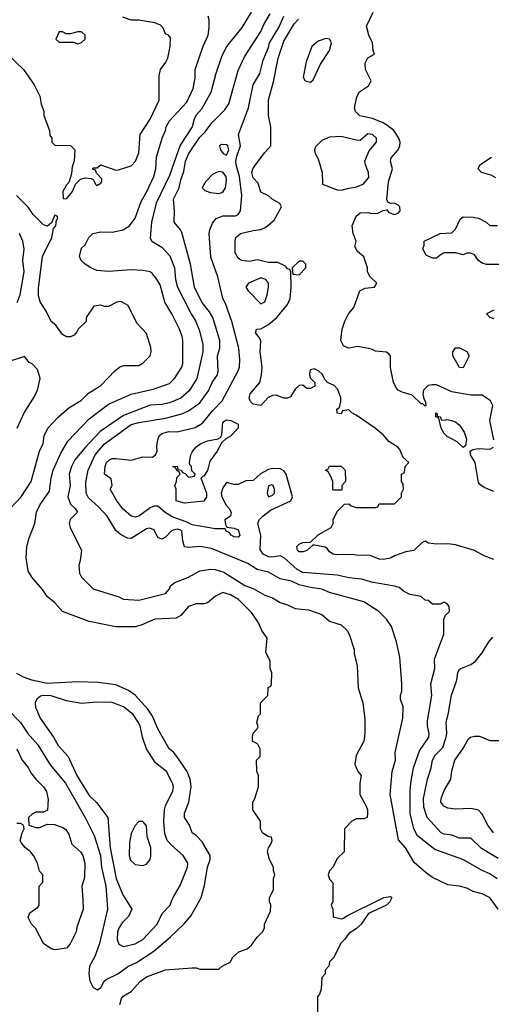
# Model space of a CAD drawing. Header units: inches. Extents: x 1793389 to 1900389, y 320802 to 470796.
# Tile 563 of 656: x 1881925 to 1884398, y 399451 to 404611. Entities that reach past the tile are written whole.
import ezdxf

# ---------------------------------------------------------------- set-up
doc = ezdxf.new("R2010")
doc.units = ezdxf.units.IN
doc.header["$MEASUREMENT"] = 0
doc.layers.add('B8389', color=7, linetype='Continuous')
doc.layers.add('B8480', color=7, linetype='Continuous')

msp = doc.modelspace()

# ---------------------------------------------------------------- linework, layer by layer
at = {"layer": 'B8389', "color": 2}
for points, elevation in [([(1882255.7, 400000), (1882258.8, 399950), (1882225.4, 399854.6), (1882221, 399830), (1882190, 399768), (1882170, 399744), (1882110, 399735.3), (1882090, 399742), (1882049.2, 399769.2), (1882008, 399850), (1881988, 399870), (1881970, 399906), (1881978, 399930), (1882020.4, 399959.6), (1882028, 399970), (1882028, 400000)], 234), ([(1882381.7, 400000), (1882385.5, 399950), (1882344.4, 399770), (1882318.4, 399701.6), (1882290.7, 399650), (1882288, 399610), (1882293.2, 399573.2), (1882310, 399538), (1882333.2, 399526.8), (1882350, 399538), (1882367.6, 399572.4), (1882378.9, 399581.1), (1882439, 399610), (1882491.5, 399648.5), (1882537.2, 399670), (1882629.2, 399730), (1882715.9, 399804.1), (1882787.2, 399872.8), (1882823.7, 399916.3), (1882871.5, 400000)], 238), ([(1882481.6, 400000), (1882514, 399950), (1882496, 399910), (1882462.8, 399877.2), (1882446.7, 399853.3), (1882438, 399830), (1882436.3, 399790), (1882445.5, 399765.5), (1882470, 399754), (1882530, 399768), (1882570, 399790.5), (1882646, 399870), (1882672.7, 399927.3), (1882714, 399970), (1882725.3, 400000)], 242), ([(1882449.4, 399450), (1882458.6, 399481.4), (1882467.2, 399492.8), (1882510, 399518), (1882557.2, 399570), (1882590, 399594), (1882690, 399630.8), (1882830, 399642), (1882850, 399642), (1882870, 399634), (1882970, 399634), (1882986, 399650), (1883028.4, 399671.6), (1883043.1, 399696.9), (1883074.6, 399725.4), (1883118, 399742), (1883140.2, 399759.8), (1883170, 399802), (1883198, 399830), (1883208, 399850), (1883208.9, 399871.1), (1883240.4, 399939.6), (1883242, 399970), (1883235.3, 399990), (1883235.3, 400000)], 234), ([(1883871.7, 400000), (1883868, 399990), (1883848, 399970), (1883754, 399926), (1883715.3, 399870), (1883690, 399846), (1883650, 399822), (1883630, 399792), (1883610, 399772), (1883570, 399694), (1883550, 399674), (1883546, 399650), (1883526, 399630), (1883526, 399610), (1883508.4, 399591.6), (1883506, 399530), (1883496.4, 399503.6), (1883486, 399490), (1883486, 399410)], 230), ([(1883566.1, 400000), (1883566, 399990), (1883558, 399970), (1883566, 399950), (1883568.4, 399908.4), (1883610, 399898), (1883619.6, 399900.4), (1883643.6, 399916.4), (1883813.7, 400000)], 230), ([(1884434, 399950), (1884396.2, 400000)], 226)]:
    msp.add_lwpolyline(points, dxfattribs=dict(at, elevation=elevation))
at = {"layer": 'B8480', "color": 2}
for points, elevation in [([(1881818, 404470), (1881944.7, 404350), (1882001, 404270), (1882031.3, 404210), (1882038, 404170), (1882051.3, 404130), (1882051.3, 404110), (1882082, 404030), (1882083.6, 404003.6), (1882094, 403990), (1882094, 403970), (1882110, 403954), (1882191.6, 403951.6), (1882214, 403930), (1882211.6, 403871.6), (1882199.6, 403840.4), (1882196.9, 403803.1), (1882182, 403758), (1882170, 403746), (1882152, 403710), (1882154, 403674), (1882170, 403672), (1882202, 403710), (1882218, 403750), (1882244, 403776), (1882270, 403782), (1882299.6, 403779.6), (1882312.7, 403772.7), (1882322, 403750), (1882330, 403742), (1882350, 403754), (1882356.4, 403763.6), (1882356.4, 403776.4), (1882327.3, 403807.3), (1882322, 403822), (1882307.3, 403827.3), (1882310, 403834), (1882330, 403834), (1882350, 403851.3), (1882430, 403822), (1882443.6, 403823.6), (1882510, 403846), (1882533.2, 403870), (1882550, 403914), (1882557.2, 404010), (1882609, 404090), (1882656, 404190), (1882656.4, 404316.4), (1882664, 404350), (1882692.1, 404387.9), (1882701.2, 404410), (1882714, 404470), (1882716.4, 404516.4), (1882706, 404530), (1882690, 404538), (1882675.3, 404570), (1882662.7, 404582.7), (1882634.2, 404594.2), (1882550, 404609.4), (1882510, 404609.4), (1882465.1, 404625.1)], 238), ([(1883235.3, 400000), (1883235.3, 400010), (1883255.3, 400050), (1883255.3, 400110), (1883262, 400130), (1883255.3, 400150), (1883255.3, 400170), (1883235.3, 400210), (1883225.2, 400250), (1883229.3, 400270.7), (1883242, 400290), (1883248, 400310), (1883246, 400326), (1883226, 400330), (1883198, 400350), (1883188, 400370), (1883188, 400410), (1883148, 400470), (1883148, 400510), (1883156.4, 400523.6), (1883178, 400590), (1883178, 400650), (1883168, 400670), (1883166, 400730), (1883186, 400750), (1883186, 400790), (1883174, 400814), (1883146, 400830), (1883146, 400850), (1883148.4, 400871.6), (1883170, 400894), (1883174.6, 400905.4), (1883168, 400930), (1883178, 400962), (1883187.3, 400972.7), (1883188.4, 401031.6), (1883226, 401070), (1883228.4, 401111.6), (1883242, 401118), (1883246, 401130), (1883247.3, 401187.3), (1883238, 401210), (1883238, 401250), (1883216.4, 401296.4), (1883222, 401370), (1883195.3, 401410), (1883178, 401450), (1883142, 401502), (1883071.7, 401571.7), (1883030, 401596), (1882990, 401609), (1882952, 401590), (1882910, 401555.3), (1882890, 401549), (1882850, 401549), (1882810, 401535.3), (1882770, 401488.7), (1882746, 401474), (1882634, 401470), (1882562.5, 401437.5), (1882530, 401429.2), (1882430, 401429), (1882290, 401457.2), (1882150, 401509), (1882110, 401555.3), (1882070, 401588.7), (1882045.6, 401625.6), (1881989.4, 401689.4), (1881970, 401722), (1881959.3, 401790), (1881962.7, 401850), (1881973.2, 401890), (1882005.2, 401970), (1882013.2, 402030), (1882032.7, 402070), (1882080.7, 402139.3), (1882089.6, 402210), (1882100.7, 402250), (1882140.8, 402339.2), (1882178.3, 402401.7), (1882290, 402519.1), (1882390, 402596.3), (1882510, 402648), (1882624.5, 402675.5), (1882710, 402704), (1882737.2, 402730), (1882775.1, 402790), (1882780.9, 402810), (1882780.9, 402930), (1882777.2, 402950), (1882762.7, 402990), (1882722.7, 403070), (1882686, 403130), (1882661.5, 403221.5), (1882638.9, 403258.9), (1882620.2, 403280.2), (1882609.3, 403289.3), (1882570, 403296), (1882510, 403299.5), (1882390, 403292.3), (1882330, 403297.2), (1882298, 403310), (1882268, 403330), (1882248, 403350), (1882238, 403370), (1882250, 403414), (1882268.4, 403431.6), (1882288, 403470), (1882308, 403490), (1882350, 403498.8), (1882410, 403497.3), (1882468, 403510), (1882501.2, 403530), (1882530, 403571), (1882561.5, 403658.5), (1882590, 403706.8), (1882629.3, 403790), (1882639.5, 403830), (1882642, 403890), (1882671.8, 403990), (1882689.5, 404030), (1882692.3, 404050), (1882710, 404080.7), (1882801.3, 404178.7), (1882835.1, 404250), (1882845.6, 404305.6), (1882846, 404350), (1882887.5, 404472.5), (1882913.2, 404530), (1882919, 404570), (1882919, 404610), (1882914, 404630)], 234), ([(1883139.3, 404650), (1883090, 404571), (1883009.3, 404470), (1882982.5, 404417.5), (1882952.7, 404330), (1882927.3, 404230), (1882877.7, 404142.3), (1882849.4, 404110), (1882839.5, 404090), (1882829.4, 404050), (1882766.7, 403953.3), (1882710, 403794.8), (1882640.7, 403650), (1882616.2, 403550), (1882610, 403466), (1882618, 403450), (1882670, 403419.3), (1882712.8, 403372.8), (1882736.9, 403310), (1882742.4, 403250), (1882751.8, 403210), (1882823.6, 403070), (1882849.5, 403030), (1882866.3, 402986.3), (1882884.5, 402910), (1882885.6, 402870), (1882853.6, 402730), (1882813.9, 402666.1), (1882770, 402628.2), (1882710, 402602.4), (1882670, 402594.4), (1882609.7, 402590.3), (1882470, 402536.4), (1882346.9, 402453.1), (1882269.4, 402370), (1882214.9, 402305.1), (1882196.2, 402270), (1882185.1, 402230), (1882189.4, 402170), (1882177, 402110), (1882192, 402072), (1882215.3, 402050), (1882228, 402030), (1882189.1, 401990.9), (1882184, 401970), (1882189, 401950), (1882248.7, 401830), (1882243.1, 401776.9), (1882235.3, 401750), (1882238, 401710), (1882248.7, 401690), (1882310, 401629), (1882445.6, 401585.6), (1882470, 401574), (1882550, 401569.3), (1882690, 401604), (1882710, 401628), (1882716, 401644), (1882738, 401662), (1882810.5, 401689.5), (1882870, 401722.7), (1882928.1, 401731.9), (1882950, 401729.6), (1882995.2, 401715.2), (1883106.1, 401646.1), (1883150, 401629.6), (1883210, 401595.1), (1883250, 401580.9), (1883290, 401556), (1883330, 401545.2), (1883370, 401526), (1883438.9, 401518.9), (1883510, 401493.2), (1883550, 401459), (1883610, 401439), (1883642, 401410), (1883653.2, 401390), (1883679, 401310), (1883679, 401290), (1883694.6, 401225.4), (1883699, 401110), (1883724, 401030), (1883734.6, 400945.4), (1883735.3, 400870), (1883728.7, 400830), (1883690, 400754), (1883682, 400710), (1883698, 400670), (1883715.3, 400650), (1883708.9, 400608.9), (1883708.7, 400550), (1883742, 400490), (1883748.7, 400470), (1883748.4, 400451.6), (1883746, 400430), (1883730, 400422), (1883690, 400422), (1883666, 400410), (1883628, 400370), (1883626, 400250), (1883590, 400214), (1883568.9, 400171.1), (1883548.7, 400150), (1883542, 400130), (1883550, 400106), (1883567.3, 400087.3), (1883566.1, 400000)], 230), ([(1884396.2, 400000), (1884388.7, 400010), (1884350, 400029.2), (1884302, 400042), (1884270, 400059), (1884230, 400069), (1884170, 400076), (1884090, 400116), (1884058, 400138), (1883993.6, 400193.6), (1883950, 400269.2), (1883911.8, 400311.8), (1883867, 400550), (1883878, 400670), (1883895.1, 400730), (1883893.2, 400770), (1883933.2, 400950), (1883935.3, 401010), (1883922, 401050), (1883922, 401070), (1883928.9, 401091.1), (1883929, 401130), (1883917.2, 401270), (1883901.2, 401350), (1883874, 401430), (1883849, 401470), (1883808.7, 401510), (1883730, 401559.3), (1883550, 401609.3), (1883510, 401626), (1883450, 401634.5), (1883389.6, 401649.6), (1883350, 401669.3), (1883290, 401680.9), (1883230, 401716.2), (1883169.6, 401729.6), (1883121.5, 401761.5), (1882930, 401839.5), (1882870, 401849.3), (1882810, 401845.2), (1882790, 401848.7), (1882780.2, 401880.2), (1882776, 401930), (1882770, 401935.1), (1882750, 401940.9), (1882730, 401936.2), (1882718.8, 401930), (1882690, 401899), (1882670, 401888), (1882650, 401898), (1882630, 401937.2), (1882606, 401946), (1882590, 401942.9), (1882510, 401892.7), (1882490, 401893.2), (1882452.9, 401912.9), (1882430, 401934), (1882383.7, 402010), (1882338.8, 402058.8), (1882285.1, 402105.1), (1882273, 402130), (1882272.7, 402187.3), (1882283.6, 402250), (1882320.5, 402330), (1882370, 402388.2), (1882510, 402488.8), (1882550, 402500.3), (1882690, 402523.1), (1882774.9, 402545.1), (1882810, 402560.5), (1882870, 402604), (1882914.5, 402665.5), (1882935.1, 402710), (1882962, 402750), (1882965.1, 402770), (1882962, 402850), (1882974, 402890), (1882974, 402930), (1882937, 403050), (1882920.5, 403080.5), (1882879.5, 403130), (1882842, 403210), (1882820.9, 403330), (1882775.5, 403495.5), (1882769, 403510), (1882735.3, 403550), (1882737.2, 403610), (1882732.3, 403670), (1882762, 403730), (1882770, 403771.3), (1882785.1, 403814.9), (1882794, 403870), (1882812.3, 403910), (1882870, 403995.5), (1882897.1, 404022.9), (1882932.7, 404070), (1883001.2, 404138.8), (1883020.9, 404170), (1883070, 404344.7), (1883103.9, 404416.1), (1883189.5, 404550), (1883207.3, 404590), (1883238.5, 404641.5)], 226), ([(1884427.9, 400107.9), (1884390, 400135.1), (1884350, 400152.3), (1884248.7, 400210), (1884101.5, 400261.5), (1884010, 400333.2), (1883992, 400370), (1883971.8, 400450), (1883971.7, 400568.3), (1883976.2, 400610), (1883989.5, 400690), (1884021.7, 400778.3), (1884069.6, 400850), (1884071.8, 400870), (1884063.6, 400910), (1884063.3, 400936.7), (1884086.6, 401070), (1884080.9, 401130), (1884101.2, 401210), (1884100.2, 401259.8), (1884148, 401390), (1884148, 401470), (1884158, 401490), (1884178, 401510), (1884176.4, 401536.4), (1884166, 401550), (1884150, 401558), (1884130, 401548), (1884090, 401548), (1884067.3, 401567.3), (1884050, 401568), (1884030, 401588), (1883970, 401599), (1883936.5, 401616.5), (1883914.8, 401634.8), (1883890, 401642.7), (1883770, 401662.7), (1883719.1, 401679.1), (1883650, 401685.1), (1883590, 401699.5), (1883410, 401714.7), (1883379.5, 401730), (1883312.3, 401790), (1883290, 401800.9), (1883246.4, 401793.6), (1883230, 401796), (1883201.2, 401810), (1883185.2, 401834.8), (1883189.4, 401910), (1883174, 401970), (1883181.2, 401990), (1883199.5, 402010), (1883240, 402040), (1883346, 402090), (1883355.6, 402110), (1883322.9, 402230), (1883310, 402246.6), (1883290, 402257), (1883250, 402258.7), (1883230, 402253.3), (1883188.3, 402231.7), (1883150, 402196), (1883110, 402194), (1883070, 402175.6), (1883050, 402175.1), (1883010, 402185.2), (1882990, 402158), (1882981.7, 402130), (1882984.9, 402110), (1883007.3, 402067.3), (1883023.8, 402050), (1883033.4, 402030), (1883030.5, 402009.5), (1883001, 401990), (1883004.7, 401964.7), (1883012, 401952), (1883050, 401946.8), (1883070, 401937.3), (1883079.1, 401910), (1883070, 401899.3), (1883050, 401900.9), (1883034, 401910), (1883022.7, 401922.7), (1883008, 401930), (1883002, 401942), (1882950, 401942.9), (1882830, 401963), (1882798.8, 401978.8), (1882725, 402005), (1882687.9, 402027.9), (1882650, 402062), (1882630, 402062.3), (1882610, 402053.5), (1882550, 402009.5), (1882530, 402003.7), (1882510, 402009.5), (1882466.7, 402046.7), (1882435.1, 402090), (1882399.3, 402150), (1882409.2, 402170), (1882405.2, 402205.2), (1882369.3, 402230), (1882372.7, 402270), (1882381.2, 402290), (1882395.5, 402304.5), (1882410, 402310.7), (1882430, 402310.7), (1882510, 402302.4), (1882570, 402319.5), (1882620.9, 402319.1), (1882637.2, 402330), (1882645.2, 402350), (1882643.7, 402376.3), (1882649.2, 402410), (1882657.2, 402430), (1882670, 402442.8), (1882707.7, 402452.3), (1882750, 402450.5), (1882845.6, 402474.4), (1882884.1, 402495.9), (1882937.8, 402562.2), (1882986.7, 402613.3), (1883070, 402771.3), (1883077, 402790), (1883079.6, 402830), (1883074, 402890), (1883038, 403030), (1883003.9, 403123.9), (1882989.5, 403150), (1882963.2, 403263.2), (1882927.2, 403367.2), (1882919.3, 403490), (1882922.7, 403510), (1882935.5, 403544.5), (1882955.3, 403570), (1882990, 403584), (1883056.2, 403583.8), (1883070, 403591), (1883082.7, 403610), (1883089.6, 403690), (1883077.7, 403790), (1883059.8, 403850), (1883058.4, 403870), (1883063.3, 403896.7), (1883083.1, 403950), (1883071.8, 404010), (1883124.5, 404150), (1883149.6, 404270), (1883184.5, 404330), (1883201, 404399), (1883230, 404466), (1883235.1, 404490), (1883283.6, 404570), (1883309.6, 404630)], 222), ([(1884410, 401782), (1884360.4, 401800.4), (1884309.1, 401829.1), (1884210, 401859), (1884170, 401864), (1884110, 401862), (1884068.4, 401868.4), (1884050, 401878), (1884034, 401870), (1883990.7, 401829.3), (1883950, 401822), (1883890, 401802), (1883870, 401789), (1883830, 401781.2), (1883810, 401784), (1883763.1, 401803.1), (1883690, 401804), (1883670, 401809), (1883585.6, 401805.6), (1883569.3, 401809.3), (1883550, 401822), (1883538.6, 401838.6), (1883526.3, 401846.3), (1883470, 401858), (1883462, 401858), (1883430, 401828.7), (1883410, 401822), (1883390, 401822), (1883382, 401830), (1883378, 401850), (1883390, 401862), (1883410, 401871.3), (1883450, 401872), (1883489.1, 401910.9), (1883558, 401950), (1883568, 401970), (1883568, 401990), (1883590, 402034), (1883627.3, 402072.7), (1883650, 402074), (1883663.6, 402063.6), (1883690, 402054), (1883790, 402054), (1883802, 402058), (1883810, 402074), (1883890, 402074), (1883926, 402110), (1883926, 402130), (1883938, 402150), (1883936.4, 402176.4), (1883926, 402190), (1883926, 402230), (1883942, 402238), (1883946, 402270), (1883966, 402290), (1883936.4, 402316.4), (1883918, 402358), (1883908, 402370), (1883861.2, 402401.2), (1883832.9, 402432.9), (1883788, 402470), (1883690, 402538), (1883666, 402550), (1883650, 402566), (1883618, 402562), (1883610, 402546), (1883588.9, 402548.9), (1883588, 402570), (1883602, 402578), (1883608, 402610), (1883608, 402630), (1883593.6, 402673.6), (1883573.6, 402693.6), (1883538, 402710), (1883524.7, 402724.7), (1883512.1, 402752.1), (1883494, 402770), (1883470, 402780.9), (1883450, 402776), (1883445.5, 402770), (1883444, 402750), (1883450, 402732), (1883472, 402710), (1883472, 402690), (1883450, 402678), (1883430, 402678), (1883410, 402695.3), (1883390, 402694), (1883370, 402675.3), (1883344.7, 402635.3), (1883330, 402628), (1883310, 402628), (1883270, 402642.7), (1883250, 402640.9), (1883228.1, 402631.9), (1883190, 402589.3), (1883150, 402595.3), (1883135.3, 402610), (1883128, 402630), (1883134, 402650), (1883184, 402710), (1883193.2, 402750), (1883197.2, 402790), (1883185.2, 402870), (1883188.9, 402928.9), (1883183.1, 402943.1), (1883162, 402970), (1883166, 402990), (1883190, 402991), (1883230, 403014), (1883272.7, 403050), (1883330, 403118), (1883342.7, 403150), (1883349.1, 403209.1), (1883347.3, 403287.3), (1883342, 403302), (1883330, 403306), (1883319, 403319), (1883278, 403338), (1883230, 403339.5), (1883170, 403352), (1883130, 403344.5), (1883088, 403350), (1883070, 403362), (1883054, 403390), (1883054, 403450), (1883059, 403470), (1883082, 403490), (1883150, 403506.8), (1883190, 403511), (1883215.5, 403524.5), (1883258.6, 403561.4), (1883298, 403630), (1883288.4, 403648.4), (1883248, 403670), (1883230, 403688), (1883190, 403708), (1883175.1, 403755.1), (1883150, 403782), (1883142, 403810), (1883148, 403830), (1883162, 403850), (1883210, 403916), (1883242, 403950), (1883241.2, 404050), (1883229.5, 404109.5), (1883229.5, 404190.5), (1883255.1, 404284.9), (1883279.6, 404410), (1883310, 404498.8), (1883364.5, 404590), (1883386, 404614)], 218), ([(1884411.5, 402410), (1884389.6, 402510), (1884406, 402590), (1884393.3, 402613.3), (1884350, 402642.7), (1884290, 402642.9), (1884190, 402660.7), (1884110, 402697.2), (1884090, 402697.2), (1884066.8, 402693.2), (1884042, 402670), (1884038, 402650), (1884043.6, 402623.6), (1884052, 402608), (1884054, 402590), (1884050, 402586), (1884038, 402598), (1884030, 402598), (1883983.1, 402643.1), (1883930, 402659), (1883910, 402669), (1883900.2, 402680.2), (1883885.2, 402710), (1883869.1, 402789.1), (1883868.4, 402848.4), (1883860.4, 402860.4), (1883848.4, 402868.4), (1883790, 402874), (1883770, 402884), (1883698, 402898), (1883649.1, 402889.1), (1883622, 402902), (1883608.7, 402930), (1883615.3, 402990), (1883629.3, 403030.7), (1883648.7, 403070), (1883677.5, 403102.5), (1883709.2, 403190), (1883735.5, 403204.5), (1883786, 403210), (1883798, 403230), (1883763.2, 403263.2), (1883749.3, 403289.3), (1883749, 403310), (1883730, 403368), (1883696.4, 403396.4), (1883682, 403422), (1883688.7, 403450), (1883673.2, 403490), (1883669, 403530), (1883690, 403582), (1883710, 403598.8), (1883750, 403601), (1883770, 403596), (1883803.1, 403596.9), (1883830, 403612), (1883850, 403614), (1883860.7, 403600.7), (1883890, 403591), (1883910, 403598), (1883919, 403610), (1883917.2, 403630), (1883910, 403639), (1883890, 403649), (1883868.4, 403648.4), (1883854.6, 403654.6), (1883849.3, 403669.3), (1883858, 403762), (1883879.5, 403830), (1883869.5, 403870), (1883872.5, 403887.5), (1883909.2, 403930), (1883917.2, 403950), (1883919.3, 403970), (1883912.7, 403990), (1883886.6, 404030), (1883855.2, 404055.2), (1883830, 404071.6), (1883774.2, 404094.2), (1883707.6, 404107.6), (1883685.2, 404130), (1883681.2, 404150), (1883692.9, 404207.1), (1883706, 404234), (1883754.6, 404265.4), (1883768, 404290), (1883738, 404350), (1883736.4, 404383.6), (1883750, 404412), (1883786, 404430), (1883778, 404450), (1883774, 404490), (1883755.3, 404530), (1883743.1, 404576.9), (1883778, 404650)], 214), ([(1884422, 403782), (1884396.4, 403796.4), (1884346, 403810), (1884328, 403830), (1884338, 403850), (1884398, 403890)], 210), ([(1881876, 402050), (1881932.3, 402110), (1881986, 402190), (1882029.3, 402350), (1882049, 402390), (1882054, 402430), (1882073.2, 402470), (1882129, 402530), (1882183.2, 402576.8), (1882250, 402618), (1882286.3, 402653.7), (1882350, 402694.8), (1882426.6, 402773.4), (1882449.3, 402790.7), (1882470, 402798), (1882550, 402798), (1882570, 402811.3), (1882608.7, 402850), (1882614, 402870), (1882613.6, 402893.6), (1882590, 402966), (1882540.2, 403020.2), (1882493.6, 403113.6), (1882454.6, 403134.6), (1882434, 403130), (1882390, 403108), (1882370, 403108), (1882350, 403115.3), (1882314, 403110), (1882274, 403050), (1882274, 403030), (1882232, 402990), (1882225.4, 402974.6), (1882210, 402958), (1882191.1, 402948.9), (1882170, 402948.7), (1882150, 402962), (1882115.3, 403010), (1882090, 403028.7), (1882063.2, 403083.2), (1882032.1, 403132.1), (1882024.1, 403164.1), (1882024.1, 403204.1), (1882044, 403370), (1882093.2, 403470), (1882103.1, 403516.9), (1882114, 403530), (1882118, 403562), (1882126, 403570), (1882122, 403582), (1882110, 403586), (1882092.7, 403547.3), (1882071.6, 403528.4), (1882050, 403535.3), (1881995.3, 403590), (1881969.1, 403629.1), (1881908, 403690)], 238), ([(1884450, 403328.7), (1884371.6, 403328.4), (1884350, 403335.3), (1884330, 403348.7), (1884310, 403378), (1884290, 403388), (1884270, 403388), (1884250, 403378), (1884210, 403388.7), (1884151.1, 403388.9), (1884136.9, 403383.1), (1884110, 403362), (1884090, 403362), (1884056.4, 403376.4), (1884038, 403410), (1884046, 403430), (1884046, 403450), (1884130, 403491.3), (1884190, 403494), (1884210, 403514), (1884234.6, 403565.4), (1884250, 403578), (1884303.1, 403576.9), (1884330.8, 403570.8), (1884370.9, 403550.9), (1884390, 403532), (1884430, 403532)], 210), ([(1881911.4, 403128.6), (1881927.3, 403170), (1881948, 403290), (1881942.4, 403350), (1881949.3, 403410), (1881941.2, 403450), (1881924, 403490)], 242), ([(1884410, 403088.7), (1884372, 403070), (1884390, 403052), (1884410, 403046)], 214), ([(1881912.7, 402470), (1881949.5, 402550.5), (1882003.2, 402636.8), (1882019, 402670), (1882033.2, 402730), (1882018, 402778), (1881990, 402808), (1881975.3, 402815.3), (1881950, 402846), (1881870, 402819)], 242), ([(1884410, 402138), (1884360.2, 402160.2), (1884336.4, 402176.4), (1884330, 402186), (1884313.2, 402290), (1884289, 402330), (1884286, 402350), (1884301.5, 402358.5), (1884330, 402363.8), (1884390, 402360.5), (1884409.5, 402370.5)], 214), ([(1884434.2, 400214.2), (1884346.7, 400266.7), (1884290, 400320.9), (1884230, 400322), (1884190, 400338), (1884150, 400342), (1884134, 400350), (1884060.9, 400430), (1884044.2, 400484.2), (1884042.4, 400530), (1884046.5, 400553.5), (1884062.4, 400630), (1884082.9, 400690), (1884089.6, 400730), (1884103.1, 400756.9), (1884142.7, 400797.3), (1884160.7, 400850), (1884164.5, 400870), (1884160.9, 400930), (1884172.3, 400970), (1884189.6, 401070.4), (1884216, 401150), (1884222.7, 401190), (1884230, 401204.7), (1884238, 401210), (1884290, 401231), (1884315.3, 401250), (1884350, 401292), (1884384, 401350), (1884405.6, 401374.4)], 218), ([(1882871.5, 400000), (1882877.2, 400010), (1882894, 400074), (1882909.2, 400170), (1882924, 400210), (1882924, 400230), (1882882.7, 400302.7), (1882850, 400335.3), (1882829.1, 400349.1), (1882815.3, 400390), (1882789.5, 400429.5), (1882790, 400452), (1882812.7, 400510), (1882823.7, 400590), (1882819.3, 400630), (1882803.7, 400670), (1882749.6, 400749.6), (1882731.8, 400771.8), (1882709.2, 400790), (1882650, 400894), (1882621.6, 400961.6), (1882596.9, 400996.9), (1882531.3, 401071.3), (1882496.1, 401096.1), (1882430, 401124.5), (1882337.5, 401137.5), (1882230, 401140.9), (1882070, 401132.3), (1881989.6, 401149.6), (1881945.4, 401165.4), (1881910, 401185.2)], 238), ([(1882725.3, 400000), (1882729.3, 400010.7), (1882766, 400074), (1882804.5, 400170), (1882806, 400190), (1882782.7, 400230), (1882722.3, 400282.3), (1882698, 400310), (1882686.2, 400346.2), (1882681.6, 400410), (1882684.5, 400470), (1882689.6, 400490.3), (1882727.3, 400570), (1882731.8, 400590), (1882726.6, 400610), (1882695.1, 400670), (1882636.6, 400716.6), (1882589.3, 400790), (1882569.4, 400850), (1882556, 400910), (1882546, 400930), (1882519.3, 400970), (1882470, 401009.4), (1882410, 401031.8), (1882330, 401035.1), (1882250, 401027), (1882170, 401040.7), (1882090, 401067.8), (1882050, 401069.7), (1882034.6, 401065.4), (1882014.9, 401050), (1882006.7, 401030), (1882008.8, 401008.8), (1882032.2, 400950), (1882103, 400850), (1882126.9, 400806.9), (1882178.8, 400750), (1882225.5, 400650), (1882290, 400544.9), (1882328.6, 400508.6), (1882387.3, 400430), (1882399.5, 400270), (1882430.4, 400110), (1882465.2, 400025.2), (1882481.6, 400000)], 242), ([(1881867.7, 400990), (1881930, 400927.3), (1881968.2, 400870), (1882020.5, 400810), (1882085.8, 400705.8), (1882166, 400610), (1882270, 400426), (1882315.1, 400335.1), (1882348.4, 400230), (1882354.4, 400170), (1882376.5, 400070), (1882381.7, 400000)], 238), ([(1884409, 400350), (1884379, 400390), (1884350, 400448), (1884330, 400468.7), (1884290, 400477.2), (1884210, 400472.7), (1884170, 400479.3), (1884149, 400490), (1884133.2, 400510), (1884135.1, 400530), (1884149.6, 400570.4), (1884185.2, 400630), (1884190, 400674), (1884206, 400730), (1884249, 400790), (1884278, 400842), (1884289.3, 400850.7), (1884310, 400856), (1884336, 400856), (1884390, 400834), (1884450, 400834)], 214), ([(1881911, 400790), (1881938, 400730), (1881970, 400691.3), (1881984.5, 400664.5), (1882010.6, 400630.6), (1882050, 400591.3), (1882066.4, 400566.4), (1882075.3, 400524.7), (1882071.6, 400468.4), (1882050, 400458), (1882010, 400458), (1881990, 400448), (1881972, 400430), (1881974, 400390), (1882010, 400378), (1882030, 400378), (1882070, 400394), (1882107.3, 400392.7), (1882155.3, 400375.3), (1882166.4, 400366.4), (1882182, 400342), (1882198, 400290), (1882244.7, 400250), (1882256, 400230), (1882266, 400190), (1882265.4, 400114.6), (1882251.3, 400070), (1882255.7, 400000)], 234), ([(1882028, 400000), (1882028, 400070), (1882046, 400090), (1882046, 400130), (1882028.4, 400148.4), (1882018, 400190), (1881998, 400230), (1881982, 400250), (1881955.3, 400270), (1881934.6, 400294.6), (1881928, 400310), (1881938, 400350), (1881948, 400370), (1881946, 400390), (1881930, 400398), (1881910, 400398)], 234), ([(1883813.7, 400000), (1883834, 400010), (1883870, 400015.3), (1883875.3, 400010), (1883871.7, 400000)], 230)]:
    msp.add_lwpolyline(points, dxfattribs=dict(at, elevation=elevation))
for points, elevation in [([(1882250, 404548), (1882230, 404548), (1882190, 404538), (1882170, 404538), (1882150, 404548), (1882132.7, 404547.3), (1882114, 404510), (1882132.7, 404492.7), (1882207.3, 404492.7), (1882230, 404484.7), (1882250, 404492), (1882268, 404510), (1882268, 404530)], 242), ([(1883530, 404513.2), (1883490, 404498), (1883457.3, 404470), (1883427.3, 404390), (1883411.3, 404310), (1883422, 404290), (1883450, 404284.7), (1883463.1, 404296.9), (1883501.5, 404378.5), (1883548.7, 404450), (1883559, 404490), (1883548.9, 404508.9)], 218), ([(1883750, 404012.3), (1883710, 403979), (1883690, 403979.3), (1883610, 403999.3), (1883550, 403996), (1883510, 403979), (1883475.3, 403944.7), (1883471, 403930), (1883474.8, 403910), (1883490, 403882), (1883511.3, 403810), (1883512, 403750), (1883590, 403719.1), (1883610, 403717.3), (1883650, 403727.7), (1883685.6, 403734.4), (1883726, 403750), (1883755.3, 403784.7), (1883754, 403810), (1883738, 403850), (1883735.3, 403870), (1883756.5, 403923.5), (1883796, 403970), (1883796, 403990), (1883775.3, 404010)], 218), ([(1882982.8, 403957.2), (1882972, 403950), (1882978, 403930), (1882992, 403910), (1883010, 403901), (1883020.9, 403930), (1883017.2, 403950), (1883010, 403956)], 226), ([(1882970, 403815.1), (1882938.3, 403801.7), (1882898.8, 403761.2), (1882881, 403730), (1882896.3, 403716.3), (1882926.2, 403706.2), (1882970, 403700.5), (1882990, 403707.3), (1883004.5, 403730), (1883009.6, 403770), (1883007, 403790), (1882990, 403812.3)], 226), ([(1883410, 403346), (1883390, 403346), (1883354, 403310), (1883358, 403278), (1883390, 403274), (1883426, 403310), (1883426, 403330)], 218), ([(1883190, 403258), (1883124.7, 403230), (1883111, 403210), (1883122.8, 403190), (1883190, 403122.8), (1883210, 403132), (1883222.7, 403170), (1883229.3, 403210), (1883229.2, 403230), (1883216, 403250)], 222), ([(1884250, 402786), (1884230, 402788), (1884195.3, 402850), (1884195.3, 402870), (1884210, 402892), (1884230, 402892), (1884270, 402872), (1884282, 402850)], 210), ([(1884151.6, 402511.6), (1884164.7, 402515.3), (1884189.2, 402510.8), (1884210, 402502.8), (1884230, 402486.8), (1884255.8, 402450), (1884266.8, 402413.2), (1884262, 402378), (1884250, 402368.7), (1884218.6, 402398.6), (1884166.8, 402426.8), (1884150, 402442), (1884135.3, 402470), (1884122, 402522), (1884106, 402530), (1884106, 402550), (1884114, 402546), (1884114, 402534), (1884132, 402530), (1884134, 402514)], 214), ([(1882790, 402078), (1882746, 402090), (1882746, 402150), (1882738, 402170), (1882748, 402190), (1882748.4, 402211.6), (1882766, 402230), (1882762, 402242), (1882750, 402246), (1882742, 402262), (1882728.7, 402270), (1882750, 402272), (1882754, 402254), (1882774, 402250), (1882778, 402238), (1882792.7, 402232.7), (1882810, 402214), (1882842, 402218), (1882846, 402230), (1882827.3, 402247.3), (1882826, 402270), (1882818, 402278), (1882815.3, 402290), (1882822.7, 402330), (1882830, 402344.7), (1882849.3, 402370), (1882874, 402390), (1882910, 402404), (1882965.2, 402414.8), (1882978, 402422), (1882985.2, 402434.8), (1882990, 402502), (1883010, 402513.4), (1883032, 402510), (1883070, 402491), (1883071, 402470), (1883030, 402429), (1883005.4, 402414.6), (1882985.4, 402394.6), (1882961, 402350), (1882922, 402298), (1882910, 402248), (1882890, 402218), (1882874, 402210), (1882904.7, 402130), (1882904.7, 402110), (1882890, 402088)], 218), ([(1883570, 402146), (1883566, 402150), (1883566, 402190), (1883556.4, 402216.4), (1883542, 402242), (1883528, 402250), (1883542, 402258), (1883550, 402272), (1883610, 402271.3), (1883632, 402250), (1883634, 402190), (1883614, 402170), (1883614, 402150), (1883610, 402146)], 218), ([(1883247.3, 402172.7), (1883230, 402168), (1883222, 402130), (1883230, 402111.3), (1883250, 402118.8), (1883261.2, 402130), (1883261.2, 402150), (1883253.2, 402170)], 226), ([(1882570, 400408), (1882550, 400408), (1882530, 400388), (1882510, 400346), (1882501.4, 400298.6), (1882498.8, 400230), (1882506.2, 400206.2), (1882530, 400182.8), (1882570, 400178.8), (1882590, 400186), (1882608.7, 400210), (1882613.6, 400226.4), (1882612.7, 400270), (1882593.2, 400330), (1882590, 400386)], 246)]:
    msp.add_lwpolyline(points, close=True, dxfattribs=dict(at, elevation=elevation))

doc.saveas('drawing.dxf')
